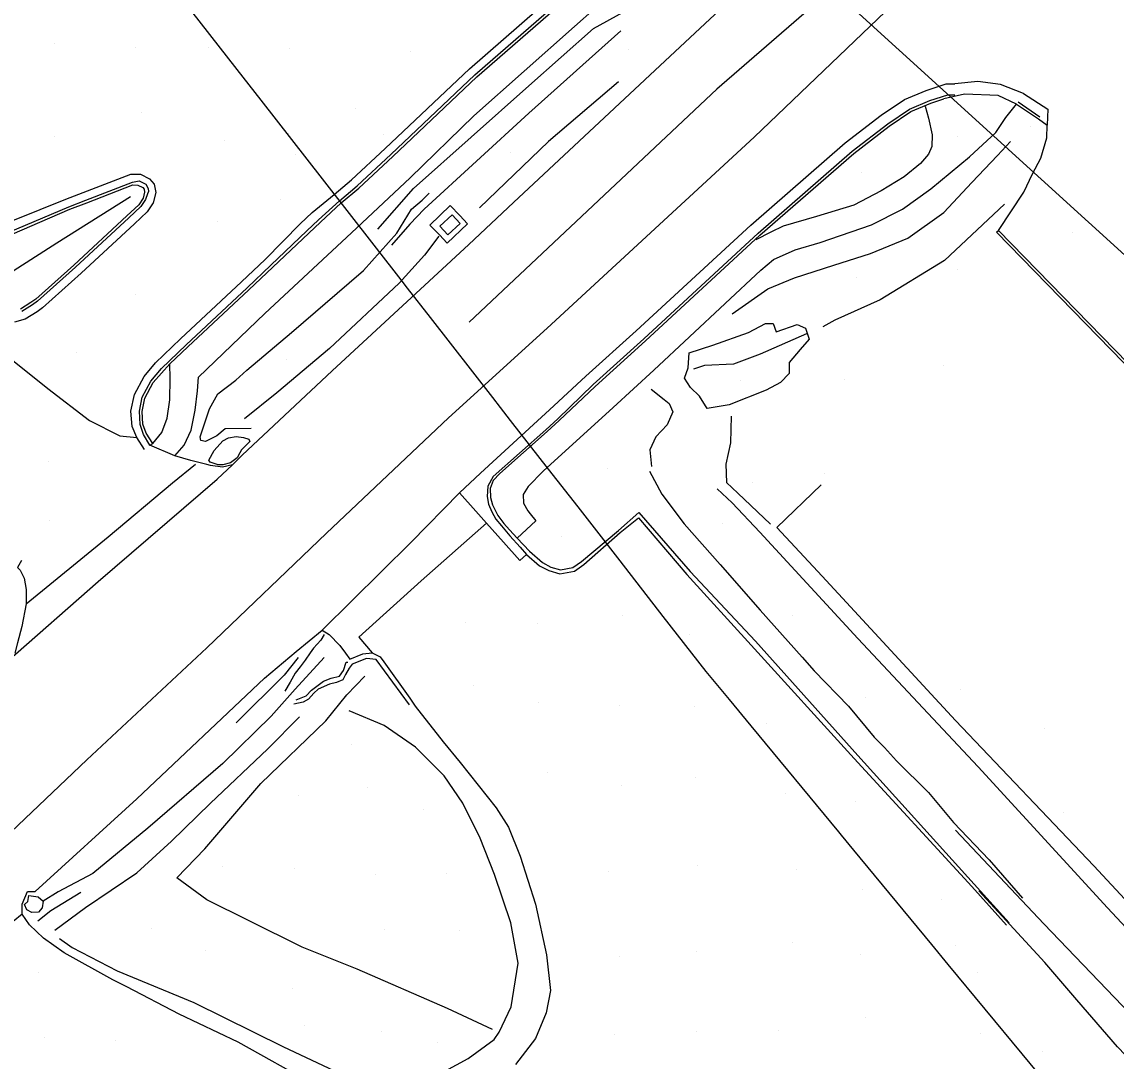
# Model space of a CAD drawing. Extents: x 1497074 to 1501343, y 481943 to 486114.
# Drawn here: x 1497839.8 to 1498039.8, y 484050.2 to 484240.2 of the extents above; entities that cross this region are included whole.
import ezdxf

# ---------------------------------------------------------------- set-up
doc = ezdxf.new("R2010")
doc.units = 0
for name, color, linetype in [('PH Exist DTM Boundary', 7, 'Continuous'), ('PH Exist DTM Breakline', 7, 'Continuous'), ('PH Exist DTM Point', 7, 'Continuous')]:
    doc.layers.add(name, color=color, linetype=linetype)

msp = doc.modelspace()

# ---------------------------------------------------------------- linework, layer by layer
at = {"layer": 'PH Exist DTM Boundary'}
msp.add_lwpolyline([(1497810.36, 484407.45), (1498181.14, 484070.49), (1498560.82, 484438.23), (1498186.43, 484771.69)], close=True, dxfattribs=at)
msp.add_lwpolyline([(1498025.54, 484047.94), (1498022.6, 484051.49), (1498009.09, 484067.85), (1498006.08, 484071.49), (1497991.83, 484088.75), (1497989.57, 484091.49), (1497989.09, 484092.07), (1497973.05, 484111.49), (1497969.09, 484116.28), (1497964.85, 484121.42), (1497964.85, 484121.42), (1497957, 484131.49), (1497949.09, 484141.65), (1497941.43, 484151.49), (1497936.02, 484158.43), (1497929.09, 484167.33), (1497927.27, 484169.67), (1497925.85, 484171.49), (1497914.43, 484186.15), (1497910.27, 484191.49), (1497909.09, 484193.01), (1497894.69, 484211.49), (1497889.09, 484218.68), (1497883.48, 484225.88), (1497879.12, 484231.49), (1497869.09, 484244.36)], dxfattribs=at)
at = {"layer": 'PH Exist DTM Breakline'}
for points in [[(1497772.06, 484272.04), (1497776.99, 484260.27), (1497783.15, 484247.02), (1497788.56, 484236.51), (1497796.36, 484225.42), (1497807.85, 484211.12), (1497819.14, 484197.71), (1497827.83, 484187.93), (1497836.21, 484179.82), (1497844.49, 484173.13), (1497852.09, 484167.28), (1497857.64, 484164.52), (1497860.77, 484164.19)], [(1497906.17, 484217.03), (1497921.58, 484231.62), (1497940.24, 484247.95), (1497965.88, 484270.41)], [(1497907.2, 484215.93), (1497922.58, 484230.51), (1497941.23, 484246.82), (1497966.87, 484269.28)], [(1497907.54, 484215.56), (1497922.92, 484230.13), (1497941.56, 484246.44), (1497967.2, 484268.9)], [(1497904.8, 484202.27), (1497911.33, 484209.71), (1497932.41, 484228.5), (1497944.22, 484238.99), (1497949.64, 484241.99), (1497959.52, 484246.05), (1497967.44, 484251.67), (1497977, 484260.64)], [(1497910.76, 484211.67), (1497922.36, 484222.99), (1497940.76, 484239.33), (1497944.48, 484242.63), (1497948.05, 484244.4), (1497953.82, 484246.74), (1497960.56, 484249.8), (1497964.94, 484252.9), (1497973.73, 484261.48)], [(1497982.66, 484256.8), (1497960.06, 484235.62), (1497929.64, 484207.14), (1497921.48, 484199.51)], [(1497991.74, 484249.56), (1497966.79, 484227.88), (1497921.49, 484185.27)], [(1497935.75, 484184.21), (1497973.62, 484219.12), (1497998.99, 484243.45)], [(1497949.22, 484238.58), (1497932.42, 484223.49), (1497913.3, 484205.97), (1497910.67, 484203.2), (1497907.32, 484199.36)], [(1497948.79, 484229.21), (1497936.02, 484218.31), (1497923.39, 484206.18)], [(1497942.83, 484175.38), (1497952.07, 484183.72), (1497973, 484203.04), (1497990.25, 484218.06), (1497996.85, 484223.16), (1498001.07, 484225.99), (1498005.04, 484227.67), (1498008.69, 484228.88), (1498010.31, 484228.88)], [(1498022.85, 484227.09), (1498018.64, 484228.73), (1498014.48, 484229.26), (1498010.31, 484228.88)], [(1497944.18, 484173.91), (1497953.42, 484182.25), (1497974.34, 484201.55), (1497991.52, 484216.52), (1497998.02, 484221.54), (1498002.02, 484224.22), (1498005.74, 484225.79), (1498009.02, 484226.88), (1498010.31, 484226.88)], [(1498021.57, 484225.14), (1498018.23, 484226.73), (1498012.03, 484226.99), (1498008.28, 484226.11)], [(1498022.85, 484227.09), (1498027.29, 484224.2)], [(1497944.52, 484173.54), (1497953.76, 484181.88), (1497974.67, 484201.18), (1497991.84, 484216.13), (1497998.31, 484221.13), (1498002.26, 484223.78), (1498005.92, 484225.32), (1498008.28, 484226.11)], [(1498004.89, 484224.79), (1498005.49, 484222.58), (1498006.15, 484219.53), (1498006.1, 484217.39), (1498005.5, 484216.03), (1498004.01, 484214.27), (1498001.04, 484211.88), (1497996.84, 484209.29), (1497991.8, 484206.68), (1497984.98, 484204.6), (1497978.93, 484202.81), (1497976.63, 484201.75), (1497973.91, 484200.34)], [(1498019.64, 484222.69), (1498021.57, 484225.14)], [(1498021.57, 484225.14), (1498025.57, 484222.44)], [(1498021.85, 484225.56), (1498025.85, 484222.85)], [(1497947.85, 484169.7), (1497955.25, 484176.52), (1497974.83, 484194.79), (1497977.16, 484196.74), (1497981.11, 484198.51), (1497985.67, 484199.85), (1497995.04, 484203.08), (1498000.75, 484205.96), (1498005.9, 484209.64), (1498012.96, 484215.52), (1498017.79, 484219.99), (1498019.64, 484222.69)], [(1498027.29, 484224.2), (1498027.17, 484221.28)], [(1498025.57, 484222.44), (1498027.17, 484221.28)], [(1498026.03, 484215.29), (1498027.1, 484219.01), (1498027.17, 484221.28)], [(1497862.14, 484161.97), (1497860.77, 484164.19), (1497859.94, 484166.23), (1497859.66, 484169.03), (1497860.34, 484172.07), (1497862.08, 484175.37), (1497864.16, 484177.84), (1497868.74, 484182.23), (1497879.88, 484192.64), (1497884.22, 484196.75), (1497890.64, 484203.25), (1497892.81, 484205.32), (1497896.85, 484208.64), (1497900.03, 484211.31), (1497906.17, 484217.03)], [(1497969.59, 484186.82), (1497976.09, 484191.4), (1497980.99, 484193.37), (1497988.17, 484195.73), (1497994.88, 484197.85), (1498001.68, 484200.67), (1498008.25, 484205.36), (1498013.4, 484210.8), (1498018.06, 484215.73), (1498020.49, 484218.3)], [(1497863.16, 484162.76), (1497862.01, 484164.76), (1497861.36, 484166.55), (1497861.27, 484169.01), (1497861.77, 484171.57), (1497863.33, 484174.52), (1497865.26, 484176.81), (1497869.77, 484181.14), (1497880.91, 484191.54), (1497885.27, 484195.68), (1497891.82, 484202.01), (1497893.95, 484204), (1497897.81, 484207.49), (1497901.02, 484210.19), (1497907.2, 484215.93)], [(1497863.71, 484163.09), (1497862.46, 484164.97), (1497861.85, 484166.65), (1497861.77, 484168.97), (1497862.25, 484171.4), (1497863.75, 484174.24), (1497866.83, 484177.67), (1497870.12, 484180.78), (1497881.25, 484191.18), (1497885.62, 484195.32), (1497892.23, 484201.54), (1497894.36, 484203.54), (1497898.13, 484207.11), (1497901.35, 484209.81), (1497907.54, 484215.56)], [(1498017.89, 484201.72), (1498018.25, 484202.07), (1498022.92, 484209.08), (1498024.5, 484212.4), (1498026.03, 484215.29)], [(1497833.33, 484201.99), (1497847.82, 484207.8), (1497850.93, 484208.97), (1497859.69, 484212.37), (1497861.41, 484212.35), (1497863.11, 484211.51), (1497863.94, 484210.53), (1497864.26, 484209.01), (1497863.76, 484207.1), (1497862.65, 484205.46), (1497860.33, 484203.28), (1497850.59, 484194.23), (1497843.55, 484187.93), (1497842.53, 484187.19), (1497840.34, 484185.83), (1497838.41, 484185.26)], [(1497834.04, 484200.31), (1497848.36, 484206.4), (1497851.47, 484207.56), (1497859.96, 484210.87), (1497861.2, 484211.12), (1497862.39, 484210.51), (1497862.81, 484209.72), (1497862.91, 484209.2), (1497862.7, 484208.75), (1497862.38, 484207.72), (1497861.5, 484206.44), (1497859.31, 484204.37), (1497849.58, 484195.34), (1497842.6, 484189.1), (1497841.69, 484188.44), (1497839.72, 484187.21)], [(1497867.74, 484160.85), (1497869.43, 484162.82), (1497870.69, 484165.54), (1497871.42, 484169.16), (1497871.83, 484172.71), (1497872.06, 484175.22), (1497884.19, 484186.87), (1497900.02, 484201.64), (1497910.76, 484211.67)], [(1497834.26, 484199.8), (1497848.54, 484205.93), (1497851.64, 484207.1), (1497860.06, 484210.37), (1497860.93, 484210.36), (1497861.85, 484209.9), (1497862.08, 484209.63), (1497862.2, 484209.06), (1497861.91, 484207.93), (1497861.12, 484206.76), (1497858.97, 484204.74), (1497849.25, 484195.71), (1497842.29, 484189.49), (1497841.41, 484188.85), (1497839.51, 484187.67)], [(1497881.64, 484165.84), (1497876.9, 484165.76), (1497875.37, 484164.51), (1497873.31, 484163.48), (1497872.47, 484163.64), (1497872.34, 484164.32), (1497874.03, 484169.41), (1497875.6, 484172.17), (1497878.84, 484174.67), (1497880.87, 484176.48), (1497889.03, 484183.38), (1497899.58, 484192.47), (1497902.21, 484194.71), (1497908.27, 484201.55), (1497910.98, 484205.97), (1497912.91, 484207.56), (1497914.2, 484208.85)], [(1497832.06, 484191.12), (1497836.66, 484193.67), (1497846.15, 484199.79), (1497859.6, 484208.23)], [(1497918.04, 484206.62), (1497919.78, 484204.8), (1497921.19, 484203.28), (1497917.51, 484199.75), (1497916.09, 484201.23), (1497914.34, 484203.04), (1497918.04, 484206.62)], [(1498019.36, 484206.83), (1498008.37, 484196.53), (1497996.61, 484189.36), (1497988.34, 484185.63), (1497986.17, 484184.41)], [(1497915.96, 484200.99), (1497913.33, 484197.56), (1497908.75, 484192.43), (1497896.01, 484180.47)], [(1498152.32, 484053.11), (1498158.05, 484058.13), (1498154.99, 484061.02), (1498017.89, 484201.72)], [(1498152.65, 484052.73), (1498158.79, 484058.11), (1498155.34, 484061.38), (1498018.25, 484202.07)], [(1497878.26, 484159.22), (1497880.01, 484160.96), (1497896.46, 484176.38), (1497921.48, 484199.51)], [(1497980.02, 484177.93), (1497979.98, 484175.92), (1497978.4, 484174.25), (1497975.79, 484172.82), (1497969.04, 484170.19), (1497965.02, 484169.48), (1497963.62, 484171.78), (1497962, 484173.32), (1497960.88, 484175.02), (1497961.52, 484176.93), (1497961.75, 484179.7), (1497966.04, 484181.09), (1497972.57, 484183.42), (1497975.67, 484185.05), (1497977.06, 484185.02), (1497977.64, 484183.54), (1497981.46, 484184.85), (1497983, 484184.16), (1497983.69, 484182.15), (1497982.03, 484180.28), (1497980.02, 484177.93)], [(1497739.24, 483998.13), (1497754.84, 484013.62), (1497780.39, 484038.09), (1497804.59, 484060.97), (1497827.66, 484082.52), (1497851.61, 484105.23), (1497873.58, 484125.76), (1497895.44, 484146.72), (1497917.74, 484167.79), (1497935.75, 484184.21)], [(1497983.18, 484183.12), (1497974.71, 484179.46), (1497969.83, 484177.6), (1497964.53, 484177.36), (1497962.49, 484176.66)], [(1497896.01, 484180.47), (1497886.38, 484172.36), (1497880.43, 484167.61)], [(1497863.16, 484162.76), (1497863.71, 484163.09), (1497865.33, 484165.1), (1497866.29, 484167.71), (1497866.79, 484171.06), (1497866.88, 484174.99), (1497866.83, 484177.67)], [(1497923.57, 484157.66), (1497934.03, 484167.22), (1497936.18, 484169.28), (1497942.83, 484175.38)], [(1497925.88, 484157.05), (1497935.52, 484165.57), (1497937.71, 484167.59), (1497944.18, 484173.91)], [(1497927.13, 484157.59), (1497935.79, 484165.28), (1497937.96, 484167.29), (1497944.52, 484173.54)], [(1497954.81, 484173), (1497957.15, 484171.12), (1497958.06, 484170.4), (1497958.73, 484168.88), (1497957.69, 484166.51), (1497955.63, 484164.32), (1497954.52, 484161.92), (1497954.87, 484158.86)], [(1497947.85, 484169.7), (1497935.07, 484158.02), (1497932.29, 484155.21), (1497931.4, 484153.79), (1497931.46, 484152.17), (1497932.24, 484150.76), (1497932.64, 484150.24), (1497933.68, 484148.97), (1497930.27, 484145.78)], [(1497969.4, 484168.12), (1497969.29, 484163.24), (1497968.44, 484159.34), (1497968.57, 484155.96), (1497970.61, 484154.02), (1497976.58, 484148.37)], [(1497878.26, 484159.22), (1497876.4, 484158.78), (1497874.25, 484159.1), (1497873.57, 484159.23), (1497870.65, 484160), (1497867.74, 484160.85), (1497863.16, 484162.76)], [(1497873.94, 484160.02), (1497874.93, 484161.81), (1497876.48, 484163.59), (1497877.53, 484164.13), (1497878.9, 484164.39), (1497880.25, 484164.18), (1497881.23, 484163.86), (1497881.43, 484163.45), (1497879.93, 484161.94), (1497879.6, 484161.37), (1497879.09, 484160.46), (1497877.88, 484159.57), (1497876.49, 484159.22), (1497875.64, 484159.19), (1497874.15, 484159.67), (1497873.94, 484160.02)], [(1497837.05, 484123.24), (1497853.69, 484137.86), (1497875.46, 484156.56), (1497878.26, 484159.22)], [(1497840.52, 484133.78), (1497855.5, 484146.05), (1497867.3, 484155.9), (1497871.5, 484159.32)], [(1497923.57, 484157.66), (1497919.72, 484154.08)], [(1497925.88, 484157.05), (1497924.92, 484155.32), (1497924.8, 484153.41), (1497925.05, 484152.02), (1497925.68, 484150.62), (1497926.38, 484149.26), (1497927.42, 484148.06), (1497928.96, 484146.24), (1497930.81, 484144.14), (1497931.99, 484142.78)], [(1497927.13, 484157.59), (1497925.92, 484156.34), (1497925.35, 484154.86), (1497925.41, 484153.25), (1497925.78, 484151.86), (1497926.24, 484150.89), (1497926.78, 484149.93), (1497927.86, 484148.44), (1497928.88, 484147.28), (1497930.27, 484145.78), (1497932.56, 484143.38)], [(1497954.48, 484158.06), (1497956.71, 484153.86), (1497960.84, 484148.43), (1497967.37, 484140.94), (1497974.7, 484132.59), (1497982.39, 484124.02), (1497984.6, 484121.52), (1497990.88, 484115.06), (1497995.53, 484109.39), (1497997.43, 484107.5), (1497999.63, 484105.05), (1498005.46, 484099.28), (1498010.06, 484093.79), (1498016.57, 484086.94), (1498022.66, 484079.94)], [(1498115.21, 483996.81), (1498090.2, 484021.88), (1498061.81, 484052.82), (1498038.2, 484078.17), (1498014.54, 484103.98), (1497992.56, 484127.41), (1497974.64, 484146.89), (1497969.59, 484152.24), (1497966.87, 484154.81)], [(1498117.12, 483999.76), (1498107.84, 484009.42), (1498086.33, 484032.36), (1498059.97, 484059.8), (1498035.71, 484085.85), (1498010.41, 484112.43), (1497986.03, 484138.86), (1497977.73, 484147.74), (1497985.85, 484155.53)], [(1497894.67, 484128.97), (1497910.92, 484145.04), (1497919.72, 484154.08)], [(1497919.72, 484154.08), (1497922.74, 484150.71), (1497924.69, 484148.5), (1497927.78, 484145.06), (1497930.79, 484141.7), (1497931.99, 484142.78)], [(1497931.99, 484142.78), (1497934.37, 484140.72), (1497936.05, 484139.87), (1497938.1, 484139.28), (1497940.76, 484139.75), (1497942.46, 484140.98), (1497949.13, 484146.83), (1497952.45, 484149.48), (1497961.28, 484139.15), (1497973.09, 484126.24), (1497991.89, 484105.5), (1498013.37, 484082.1), (1498019.74, 484075)], [(1497932.56, 484143.38), (1497934.89, 484141.32), (1497936.45, 484140.49), (1497938.21, 484139.99), (1497940.46, 484140.42), (1497942.05, 484141.5), (1497948.81, 484147.21), (1497952.51, 484150.5), (1497961.9, 484139.72), (1497973.83, 484126.96), (1497992.53, 484106.04), (1498013.82, 484082.51), (1498020.25, 484075.47)], [(1497924.69, 484148.5), (1497912.76, 484138.01), (1497901.33, 484127.69), (1497903.79, 484124.83)], [(1497839.69, 484141.7), (1497838.94, 484140.4), (1497839.45, 484139.93), (1497840.16, 484138.46), (1497840.55, 484136.41), (1497840.52, 484133.78), (1497839.77, 484129.66), (1497838.98, 484126.65), (1497838.48, 484124.77)], [(1497839.83, 484078.88), (1497840.78, 484081.2), (1497842.2, 484081.2), (1497860.79, 484098.15), (1497884.11, 484120.16), (1497889.87, 484125.07), (1497894.67, 484128.97)], [(1497894.67, 484128.97), (1497895.95, 484128.19), (1497897.88, 484126.18), (1497898.9, 484124.73), (1497899.69, 484123.64), (1497902.06, 484124.64), (1497903.79, 484124.83)], [(1497895.02, 484128.2), (1497894.43, 484127.16), (1497893.05, 484125.67), (1497892.45, 484124.83), (1497891.54, 484123.46), (1497890.64, 484122.25), (1497889.73, 484121.11), (1497888.79, 484119.46), (1497887.83, 484117.78)], [(1497903.79, 484124.83), (1497905.23, 484124.1), (1497905.91, 484123.16), (1497910.64, 484116.55), (1497911.62, 484115.04), (1497916.78, 484108.53), (1497919.85, 484104.77), (1497926.47, 484096.49), (1497928.73, 484092.94), (1497930.86, 484087.64), (1497933.66, 484078.83), (1497935.64, 484069.6), (1497936.37, 484063.05), (1497935.58, 484058.96), (1497933.63, 484054.27), (1497930, 484049.54)], [(1497895.02, 484123.94), (1497889.72, 484118.17), (1497885.33, 484113.24), (1497876.48, 484104.59), (1497862.75, 484092.75), (1497852.73, 484084.49), (1497846.38, 484081.13), (1497843.63, 484079.4), (1497843.48, 484078.19), (1497842.81, 484077.39), (1497841.57, 484077.32), (1497840.65, 484077.83), (1497840.23, 484078.82), (1497840.86, 484079.37), (1497841, 484080.42), (1497842.74, 484080.19), (1497843.63, 484079.4)], [(1497890.23, 484123.99), (1497887.67, 484120.71), (1497878.95, 484112.03)], [(1497910.63, 484115.32), (1497904.5, 484123.6), (1497902.75, 484123.76), (1497900.14, 484122.76), (1497899.59, 484122.03), (1497898.94, 484120.87), (1497898.4, 484119.9), (1497897.24, 484119.37), (1497895.96, 484119.08), (1497893.91, 484118.17), (1497893.12, 484117.45), (1497892.17, 484116.37), (1497891.2, 484115.77), (1497889.44, 484115.42)], [(1497889.88, 484116.23), (1497891.71, 484116.96), (1497892.69, 484118), (1497894.9, 484119.64), (1497896.3, 484120.17), (1497897.79, 484120.57), (1497898.52, 484121.6), (1497899.04, 484123.14), (1497899.36, 484123.1)], [(1497925.8, 484055.96), (1497917.57, 484059.77), (1497901.05, 484066.96), (1497891, 484070.98), (1497881.32, 484075.82), (1497873.58, 484079.67), (1497868.07, 484083.68), (1497873.17, 484088.99), (1497883.44, 484100.93), (1497895.34, 484112.37), (1497899.16, 484117.15), (1497902.44, 484120.56)], [(1497845.8, 484074.1), (1497851.36, 484078.27), (1497860.78, 484084.58), (1497867.11, 484090.39), (1497874.15, 484097.28), (1497884.69, 484107.28), (1497890.5, 484113.14)], [(1497846.61, 484072.58), (1497848.97, 484070.94), (1497857.18, 484066.7), (1497871.19, 484060.85), (1497887.57, 484052.77), (1497899.87, 484046.99), (1497906.97, 484045.85), (1497914.94, 484047.19), (1497921.31, 484050.65), (1497926.06, 484054.09), (1497926.98, 484055.45), (1497929.18, 484060.1), (1497930.5, 484068.09), (1497929.11, 484075.44), (1497926.12, 484084.29), (1497923.52, 484090.91), (1497920.34, 484097.34), (1497916.97, 484102.31), (1497911.71, 484107.54), (1497905.97, 484111.55), (1497899.58, 484114.2)], [(1498010.41, 484092.41), (1498026.55, 484075.26), (1498052.38, 484048.33), (1498072.87, 484026.93), (1498096.61, 484001.37), (1498108.39, 483988.99)], [(1497842.67, 484075.79), (1497845.07, 484077.69), (1497850.53, 484081.07)], [(1498103.22, 483985.94), (1498086.39, 484003.92), (1498080.91, 484009.92), (1498076.51, 484014.29), (1498067.1, 484024.23), (1498059.29, 484032.47), (1498049.04, 484043.41), (1498040.04, 484052.79), (1498032.6, 484061.36), (1498026.71, 484068.21), (1498014.66, 484081.28)], [(1497893.25, 484045.8), (1497879.28, 484053.61), (1497868.52, 484058.77), (1497858.96, 484063.77), (1497856.36, 484065.01), (1497847.47, 484069.94), (1497843.7, 484072.66), (1497841.17, 484075.09), (1497839.83, 484077.06), (1497839.83, 484078.88)], [(1497839.83, 484077.06), (1497834.83, 484073.01), (1497822.07, 484060.85), (1497813.52, 484050.12), (1497813.27, 484047.08), (1497813.92, 484044.38), (1497814.12, 484043.55)]]:
    msp.add_lwpolyline(points, dxfattribs=at)
msp.add_lwpolyline([(1497918.42, 484204.9), (1497916.18, 484202.86), (1497917.62, 484201.28), (1497919.85, 484203.32)], close=True, dxfattribs=at)
at = {"layer": 'PH Exist DTM Point'}
for p, q in [((1497845.69, 484236.22), (1497845.69, 484236.22)), ((1497860.61, 484235.42), (1497860.61, 484235.42)), ((1497873.9, 484235.56), (1497873.9, 484235.56)), ((1497888.76, 484235.25), (1497888.76, 484235.25)), ((1497910.73, 484234.84), (1497910.73, 484234.84)), ((1497950.59, 484235.18), (1497950.59, 484235.18)), ((1497861.69, 484223.53), (1497861.69, 484223.53)), ((1497900.74, 484224.41), (1497900.74, 484224.41)), ((1498024.16, 484221.07), (1498024.16, 484221.07)), ((1497845.77, 484219.17), (1497845.77, 484219.17)), ((1497888.49, 484219.7), (1497888.49, 484219.7)), ((1497905.8, 484219.56), (1497905.8, 484219.56)), ((1498010.85, 484219.18), (1498010.85, 484219.18)), ((1497876.73, 484218.42), (1497876.73, 484218.42)), ((1497889.69, 484215.88), (1497889.69, 484215.88)), ((1497929.16, 484216.38), (1497929.16, 484216.38)), ((1497993.18, 484212.58), (1497993.18, 484212.58)), ((1497886.95, 484207.71), (1497886.95, 484207.71)), ((1497875.53, 484203.68), (1497875.53, 484203.68)), ((1498031.72, 484201.62), (1498031.72, 484201.62)), ((1498010.81, 484194.82), (1498010.81, 484194.82)), ((1497992.25, 484193.46), (1497992.25, 484193.46)), ((1497860.47, 484190.27), (1497860.47, 484190.27)), ((1497849.76, 484179.8), (1497849.76, 484179.8)), ((1497888.04, 484178.39), (1497888.04, 484178.39)), ((1498008.2, 484177.29), (1498008.2, 484177.29)), ((1497971.06, 484174.58), (1497971.06, 484174.58)), ((1497990.13, 484174.73), (1497990.13, 484174.73)), ((1497844.68, 484159.89), (1497844.68, 484159.89)), ((1497946.86, 484158.55), (1497946.86, 484158.55)), ((1497986.5, 484157.52), (1497986.5, 484157.52)), ((1497973.38, 484155.96), (1497973.38, 484155.96)), ((1497844.76, 484149.09), (1497844.76, 484149.09)), ((1497967.85, 484148.53), (1497967.85, 484148.53)), ((1497938.43, 484146.08), (1497938.43, 484146.08)), ((1497949.59, 484131.66), (1497949.59, 484131.66)), ((1497980.54, 484131.64), (1497980.54, 484131.64)), ((1497920.84, 484130.35), (1497920.84, 484130.35)), ((1497933.95, 484130.24), (1497933.95, 484130.24)), ((1497961.72, 484128.19), (1497961.72, 484128.19)), ((1497922.36, 484118.76), (1497922.36, 484118.76)), ((1497993.87, 484116.59), (1497993.87, 484116.59)), ((1498011.39, 484118.13), (1498011.39, 484118.13)), ((1497934.19, 484115.74), (1497934.19, 484115.74)), ((1497949.07, 484115.19), (1497949.07, 484115.19)), ((1497962.79, 484115.07), (1497962.79, 484115.07)), ((1497975.79, 484111.84), (1497975.79, 484111.84)), ((1498026.68, 484111.02), (1498026.68, 484111.02)), ((1497900.03, 484108.05), (1497900.03, 484108.05)), ((1497935.84, 484103.02), (1497935.84, 484103.02)), ((1497949.38, 484100.58), (1497949.38, 484100.58)), ((1497962.87, 484102.08), (1497962.87, 484102.08)), ((1497890.41, 484098.66), (1497890.41, 484098.66)), ((1497902.94, 484100.11), (1497902.94, 484100.11)), ((1497979.34, 484099.14), (1497979.34, 484099.14)), ((1497992.21, 484097.68), (1497992.21, 484097.68)), ((1497913.22, 484096.24), (1497913.22, 484096.24)), ((1498030.15, 484095.65), (1498030.15, 484095.65)), ((1497876.41, 484085.7), (1497876.41, 484085.7)), ((1497889.54, 484085.46), (1497889.54, 484085.46)), ((1497947.04, 484084.89), (1497947.04, 484084.89)), ((1497963.22, 484085.91), (1497963.22, 484085.91)), ((1497981.27, 484085.25), (1497981.27, 484085.25)), ((1497904.46, 484084.31), (1497904.46, 484084.31)), ((1497917.37, 484084.45), (1497917.37, 484084.45)), ((1497993.39, 484081.47), (1497993.39, 484081.47)), ((1498007.89, 484079.76), (1498007.89, 484079.76)), ((1497863.49, 484074.38), (1497863.49, 484074.38)), ((1497906.02, 484074.16), (1497906.02, 484074.16)), ((1497919.7, 484074.05), (1497919.7, 484074.05)), ((1497980.56, 484071.89), (1497980.56, 484071.89)), ((1498010.32, 484071.25), (1498010.32, 484071.25)), ((1497873.32, 484070.43), (1497873.32, 484070.43)), ((1497948.98, 484069.24), (1497948.98, 484069.24)), ((1497963.03, 484070.26), (1497963.03, 484070.26)), ((1497992.97, 484069.69), (1497992.97, 484069.69)), ((1497842.72, 484066.36), (1497842.72, 484066.36)), ((1498014.4, 484066.31), (1498014.4, 484066.31)), ((1497889.29, 484063.42), (1497889.29, 484063.42)), ((1497891.46, 484056.73), (1497891.46, 484056.73)), ((1497993.94, 484058.14), (1497993.94, 484058.14)), ((1497905.45, 484055.57), (1497905.45, 484055.57)), ((1497948, 484054.96), (1497948, 484054.96)), ((1497963.04, 484055.61), (1497963.04, 484055.61)), ((1497978.01, 484055.68), (1497978.01, 484055.68)), ((1498014.96, 484055.23), (1498014.96, 484055.23)), ((1497843.96, 484054.42), (1497843.96, 484054.42)), ((1497856.89, 484054.02), (1497856.89, 484054.02)), ((1497915.8, 484053.57), (1497915.8, 484053.57)), ((1498026.3, 484051.92), (1498026.3, 484051.92))]:
    msp.add_line(p, q, dxfattribs=at)

doc.saveas('drawing.dxf')
